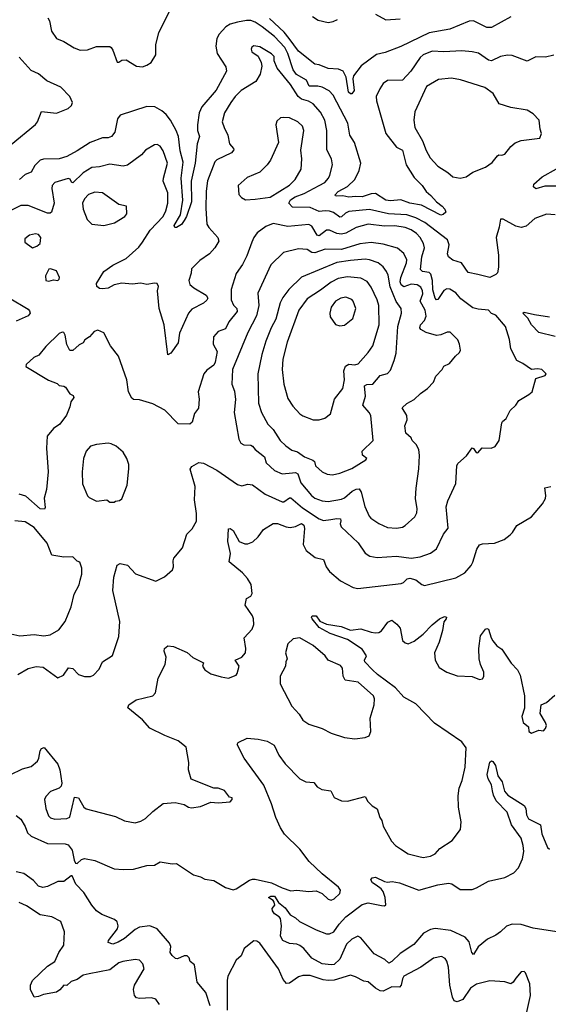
# Model space of a CAD drawing. Extents: x 2056909 to 2160450, y 827444 to 1016825.
# Tile 424 of 501: x 2087068 to 2090628, y 1001565 to 1008203. Entities that reach past the tile are written whole.
import ezdxf

# ---------------------------------------------------------------- set-up
doc = ezdxf.new("R2010")
doc.units = 0

msp = doc.modelspace()

# ---------------------------------------------------------------- linework, layer by layer
at = {"layer": '0CON10XD'}
for points in [[(2087258, 1008215), (2087268.1, 1008195), (2087282.7, 1008125), (2087315, 1008076.9), (2087365.9, 1008055.9), (2087435, 1008013.6), (2087475, 1007996.9), (2087525, 1007998.6), (2087585, 1008021.1), (2087675, 1008021.2), (2087685, 1008016.2), (2087695, 1007996.7), (2087725, 1007916.7), (2087735, 1007916.2), (2087755, 1007930), (2087785, 1007931.2), (2087855, 1007888.9), (2087894.5, 1007884.5), (2087924, 1007895), (2087952.9, 1007915), (2087984.4, 1007965), (2087985.6, 1008035), (2088006.2, 1008115), (2088095.4, 1008295)], [(2090665, 1007964.3), (2090609.5, 1007950.5), (2090545, 1007951.2), (2090485, 1007923.8), (2090385, 1007961.4), (2090354.3, 1007964.3), (2090305, 1007954.4), (2090245, 1007924.5), (2090225, 1007930.5), (2090157.2, 1007977.2), (2090115, 1007985.6), (2090045, 1007991.9), (2089925, 1007985.4), (2089845, 1007989.5), (2089786, 1007965), (2089765, 1007948.6), (2089701.5, 1007855), (2089646, 1007795), (2089545, 1007792.5), (2089515, 1007772), (2089492.5, 1007737.5), (2089469.4, 1007685), (2089470, 1007655), (2089535, 1007436), (2089605, 1007344.4), (2089645, 1007322.5), (2089670.8, 1007225), (2089725, 1007139.4), (2089778.6, 1007085), (2089805.6, 1007045), (2089838, 1007018), (2089874.7, 1006974.7), (2089914.2, 1006945), (2089932, 1006925), (2089938.8, 1006905), (2089920.6, 1006889.4), (2089905, 1006885.3), (2089775, 1006951.8), (2089695, 1006965.8), (2089635, 1006988.8), (2089565, 1006981.1), (2089535, 1006985.4), (2089465, 1007030), (2089435, 1007029.1), (2089375, 1007009.3), (2089330.3, 1007009.7), (2089285, 1007005.3), (2089245, 1007015.3), (2089203, 1007013), (2089194, 1007015), (2089191.9, 1007021.9), (2089213.8, 1007045), (2089275, 1007078.2), (2089326.2, 1007125), (2089355.4, 1007185), (2089364.7, 1007235), (2089323.8, 1007373.8), (2089291.2, 1007425), (2089277.6, 1007505), (2089179.6, 1007695), (2089153, 1007723), (2089105, 1007747.2), (2089075, 1007754.2), (2089016.9, 1007755), (2088999.2, 1007795), (2088932.3, 1007832.3), (2088908.9, 1007865), (2088874.8, 1007975), (2088854.5, 1008015), (2088785, 1008088.5), (2088701.8, 1008155), (2088655, 1008186.5), (2088625, 1008196.5), (2088595, 1008197.8), (2088535, 1008187.1), (2088485, 1008172.2), (2088455.5, 1008155), (2088411.8, 1008105), (2088394.7, 1008075), (2088389.4, 1008025), (2088398.1, 1007975), (2088456, 1007885), (2088461.8, 1007855), (2088391.9, 1007728.1), (2088295.4, 1007615), (2088277.5, 1007575), (2088265.4, 1007495), (2088266.4, 1007455), (2088278.9, 1007415), (2088263.1, 1007365), (2088249.6, 1007235), (2088221.8, 1007115), (2088224.7, 1006975), (2088191.9, 1006875), (2088175, 1006850), (2088156.9, 1006823.1), (2088125, 1006802.5), (2088112.4, 1006802.4), (2088108.1, 1006815), (2088152, 1006888), (2088165.9, 1006985), (2088155.2, 1007134.8), (2088168.3, 1007241.7), (2088148.8, 1007318.8), (2088136.5, 1007415), (2088123, 1007455), (2088084.1, 1007525), (2088055, 1007562.7), (2088025, 1007588.9), (2087978, 1007615), (2087925, 1007617.3), (2087745, 1007558.9), (2087727.1, 1007535), (2087709.1, 1007445), (2087685.3, 1007414.7), (2087665, 1007405.5), (2087625, 1007405.5), (2087542.5, 1007375), (2087455, 1007319.5), (2087385, 1007280.7), (2087335, 1007263.7), (2087228.2, 1007261.8), (2087205.3, 1007254.7), (2087170.7, 1007219.3), (2087145, 1007175.7), (2087105, 1007160), (2087066, 1007125)], [(2090375, 1008222), (2090245, 1008149.5), (2090215, 1008149.6), (2090163.7, 1008173.7), (2090125, 1008194.1), (2090095, 1008193.6), (2089965, 1008139.7), (2089825, 1008114.2), (2089635, 1008022.5), (2089528.5, 1007981.5), (2089472, 1007968), (2089368.8, 1007891.2), (2089315.5, 1007825), (2089312.1, 1007805), (2089320, 1007725), (2089305, 1007703.3), (2089295, 1007703.8), (2089283.5, 1007715), (2089266, 1007816), (2089246, 1007856), (2089215, 1007868.2), (2089145, 1007874.2), (2089085, 1007898.8), (2089055, 1007903.8), (2088945, 1007991.1), (2088883.1, 1008075), (2088849.6, 1008119.6), (2088750.7, 1008210.8)], [(2089040, 1008225), (2089079.3, 1008199.3), (2089145, 1008183.3), (2089179.5, 1008190.5), (2089208.6, 1008205)], [(2089465, 1008239.2), (2089535, 1008201.9), (2089631.5, 1008208.5)], [(2090154.2, 1006485.8), (2090087.9, 1006497.9), (2090044.1, 1006564.1), (2089985, 1006582.5), (2089955, 1006603.8), (2089949.2, 1006625), (2089961.5, 1006685), (2089948.3, 1006718.3), (2089796.6, 1006836.6), (2089735, 1006867.5), (2089675, 1006887.3), (2089552.9, 1006892.9), (2089425, 1006922.6), (2089285, 1006909.7), (2089261.5, 1006898.5), (2089235, 1006872.7), (2089225, 1006871.2), (2089182, 1006902), (2089155, 1006911), (2089125, 1006914.8), (2089085, 1006910.4), (2089025, 1006935.7), (2088905, 1006939.3), (2088880.3, 1006965), (2088892.6, 1006987.4), (2088922.5, 1007007.5), (2088985, 1007032), (2089085, 1007084), (2089122.2, 1007105), (2089146.9, 1007135), (2089157.8, 1007155), (2089174.4, 1007225), (2089166.9, 1007265), (2089137.1, 1007325), (2089136.1, 1007455), (2089123.8, 1007525), (2089095, 1007579.4), (2089045, 1007634.5), (2089013.3, 1007653.3), (2088965, 1007667.5), (2088942.5, 1007685), (2088892.1, 1007765), (2088803.1, 1007875), (2088782, 1007925), (2088780.8, 1007955), (2088765, 1007972), (2088685, 1008020.8), (2088645, 1008026), (2088632.3, 1008017.7), (2088626.7, 1008005), (2088632.5, 1007985), (2088675, 1007956.7), (2088694.1, 1007914.1), (2088698.3, 1007888.3), (2088687.1, 1007835), (2088658.6, 1007785), (2088560, 1007725), (2088518.9, 1007685), (2088491.1, 1007645), (2088446.5, 1007575), (2088432.5, 1007515), (2088444.5, 1007475), (2088470.5, 1007425), (2088480.5, 1007365), (2088507.5, 1007335), (2088509.2, 1007325), (2088493.8, 1007305), (2088395, 1007257.1), (2088382.9, 1007245), (2088333.8, 1007116.2), (2088323.6, 1007046.4), (2088320.8, 1006929.2), (2088329.5, 1006825), (2088342.1, 1006802.1), (2088402.9, 1006735), (2088409.7, 1006710.3), (2088382.5, 1006665), (2088345.8, 1006625), (2088281.7, 1006578.3), (2088226.1, 1006523.9), (2088224, 1006495), (2088207.1, 1006445), (2088215, 1006416.7), (2088240, 1006395), (2088324.2, 1006345), (2088334.4, 1006325), (2088328.4, 1006311.6), (2088305, 1006291.5), (2088228.3, 1006251.7), (2088204.7, 1006225.3), (2088145, 1006088.8), (2088134.5, 1006025.5), (2088085, 1005954), (2088065, 1005942.5), (2088040, 1006145), (2088007.8, 1006255), (2087997.1, 1006375), (2088002.9, 1006405), (2087995, 1006423.8), (2087975, 1006427.5), (2087925, 1006416.7), (2087885, 1006426.4), (2087825, 1006420.6), (2087755, 1006427.5), (2087705, 1006415.6), (2087665, 1006394), (2087625, 1006387.5), (2087605, 1006391.2), (2087586.7, 1006405), (2087586, 1006425), (2087634.3, 1006505), (2087695, 1006548.5), (2087785, 1006591.8), (2087870.9, 1006669.1), (2087895, 1006702.9), (2087946.9, 1006783.1), (2088034, 1006875), (2088052.7, 1006915), (2088065.2, 1006964.8), (2088065.2, 1007035.3), (2088035.3, 1007115), (2088035.9, 1007135), (2088064.4, 1007235), (2088035, 1007318.8), (2088015, 1007351.2), (2087995, 1007362), (2087975, 1007358), (2087915, 1007323.8), (2087887.7, 1007292.3), (2087795, 1007222.9), (2087764.3, 1007215.7), (2087675, 1007228.2), (2087605, 1007210.4), (2087555, 1007206.7), (2087495, 1007171.4), (2087425, 1007103.8), (2087416.7, 1007106.7), (2087407, 1007127), (2087395, 1007132), (2087305, 1007104.2), (2087287.5, 1007085), (2087284.3, 1007065.7), (2087300, 1006965), (2087283.3, 1006905), (2087272.5, 1006897.5), (2087255, 1006897.8), (2087125, 1006950.5), (2087075, 1006950.5), (2086901.4, 1006865)], [(2087009.7, 1007360.3), (2087174.2, 1007495.8), (2087189.1, 1007515), (2087215, 1007583.8), (2087315, 1007572.5), (2087393.8, 1007605), (2087418, 1007625), (2087424.2, 1007645), (2087406.7, 1007685), (2087345, 1007748.5), (2087250.8, 1007790.8), (2087195, 1007838.2), (2087145, 1007861.1), (2087065, 1007949.4)], [(2090035, 1007134.2), (2090075.9, 1007144.1), (2090120, 1007175), (2090205, 1007209.5), (2090250, 1007240), (2090285, 1007285.7), (2090295, 1007292), (2090315, 1007290), (2090335, 1007296.7), (2090375, 1007348.8), (2090405, 1007372), (2090445, 1007388), (2090570, 1007405), (2090582.5, 1007435), (2090573.3, 1007465), (2090567.5, 1007525), (2090525, 1007567.5), (2090485, 1007593.3), (2090375, 1007611.4), (2090296.7, 1007635), (2090257.1, 1007705), (2090200, 1007745), (2090036.5, 1007796.5), (2089975, 1007808.8), (2089889.4, 1007800.6), (2089808.3, 1007751.7), (2089728.2, 1007581.8), (2089721.5, 1007525), (2089729.2, 1007475), (2089780.4, 1007385), (2089805, 1007322), (2089832.5, 1007272.5), (2089885, 1007215.5), (2089951.9, 1007171.9), (2089985, 1007142.9), (2090035, 1007134.2)], [(2088588.3, 1006988.3), (2088655, 1006993.5), (2088755, 1007006.9), (2088885, 1007086.8), (2088923.3, 1007125), (2088964.2, 1007195), (2088968.1, 1007265), (2088962.3, 1007322.3), (2088981.9, 1007455), (2088972.9, 1007485), (2088941.2, 1007515), (2088885, 1007541.4), (2088845, 1007543.8), (2088825, 1007540), (2088800.7, 1007519.3), (2088793.3, 1007495), (2088810, 1007375), (2088757.1, 1007255), (2088735, 1007224.2), (2088685, 1007175.6), (2088600.6, 1007139.4), (2088538.8, 1007085), (2088543.3, 1007025), (2088562.5, 1007005), (2088588.3, 1006988.3)], [(2090695, 1007080.4), (2090605, 1007080.4), (2090545, 1007061.9), (2090528, 1007075), (2090531.2, 1007095), (2090587.4, 1007142.6), (2090682.3, 1007197.7)], [(2087635, 1006814.3), (2087706.6, 1006833.4), (2087776.7, 1006875), (2087788.8, 1006895), (2087787.5, 1006945), (2087735, 1006956.2), (2087625, 1007035.6), (2087575, 1007039.4), (2087531.2, 1007025), (2087505, 1006996), (2087491.1, 1006965), (2087494.5, 1006924.5), (2087522.5, 1006855), (2087555, 1006824), (2087635, 1006814.3)], [(2090675, 1006886.5), (2090615, 1006891.4), (2090537.6, 1006862.4), (2090478.6, 1006811.4), (2090445, 1006800.8), (2090410.2, 1006810.2), (2090325, 1006858.8), (2090305, 1006857.5), (2090298.1, 1006805), (2090277.5, 1006735), (2090292.5, 1006615), (2090292.7, 1006535), (2090285, 1006496.7), (2090275, 1006484.3), (2090235, 1006465.6), (2090154.2, 1006485.8)], [(2087055, 1003788.9), (2087125, 1003828.1), (2087178.2, 1003841.8), (2087227, 1003837), (2087325, 1003766.2), (2087363.8, 1003785), (2087396.4, 1003833.6), (2087425, 1003829.2), (2087465, 1003788.8), (2087504.3, 1003774.3), (2087544.2, 1003774.2), (2087566.2, 1003785), (2087604.2, 1003825), (2087626.9, 1003875), (2087693.6, 1003916.4), (2087736.4, 1004045), (2087741.8, 1004145), (2087694.6, 1004355), (2087701.8, 1004445), (2087724.5, 1004525.5), (2087745, 1004536), (2087795, 1004525.8), (2087847.7, 1004467.7), (2087985, 1004416.7), (2088042.3, 1004447.7), (2088096.2, 1004495), (2088104, 1004515), (2088100.8, 1004555), (2088107.1, 1004572.9), (2088165, 1004642.5), (2088194.5, 1004735.5), (2088228.9, 1004771.1), (2088257.8, 1004822.2), (2088258.8, 1004875), (2088245.9, 1004965), (2088250.4, 1005055), (2088217, 1005173), (2088228.3, 1005191.7), (2088275, 1005217.5), (2088305, 1005214.3), (2088396.1, 1005166.1), (2088535, 1005069.4), (2088565, 1005061.4), (2088605, 1005071.9), (2088635, 1005067.1), (2088721.4, 1005005), (2088835, 1004952.2), (2088847.8, 1004952.2), (2088885, 1004980.6), (2088895, 1004980), (2088972.3, 1004912.3), (2089085, 1004837.2), (2089115, 1004825.9), (2089163.5, 1004833.5), (2089205, 1004840.4), (2089227.6, 1004837.6), (2089231.4, 1004825), (2089226.9, 1004805), (2089233.1, 1004783.1), (2089346.8, 1004676.8), (2089395.5, 1004605.5), (2089426.6, 1004586.6), (2089475, 1004578.1), (2089605, 1004585.6), (2089705, 1004572.3), (2089765, 1004582.7), (2089835, 1004605.5), (2089875.6, 1004635), (2089923.3, 1004735), (2089952.9, 1004775), (2089941.1, 1004918.9), (2089951.4, 1004958.6), (2090004.2, 1005075.8), (2090012, 1005195), (2090019.5, 1005210.5), (2090077.7, 1005262.3), (2090115, 1005316.7), (2090125, 1005312.5), (2090142.5, 1005285), (2090153.6, 1005283.6), (2090182.7, 1005317.3), (2090243.9, 1005313.9), (2090270, 1005325), (2090297.5, 1005365), (2090314, 1005485), (2090320, 1005495), (2090343.3, 1005515), (2090371.9, 1005568.1), (2090410, 1005605), (2090428.8, 1005635), (2090497.5, 1005675), (2090520, 1005695), (2090543.3, 1005785), (2090607.5, 1005805), (2090613.3, 1005815), (2090584.1, 1005844.1), (2090555, 1005848.8), (2090514.1, 1005844.1), (2090457.5, 1005885), (2090415, 1005906.2), (2090375, 1005983.3), (2090366.9, 1006046.9), (2090339.5, 1006135), (2090275, 1006211.2), (2090245, 1006221.4), (2090224.4, 1006244.4), (2090155, 1006250.9), (2090120.8, 1006260.8), (2090039.9, 1006319.9), (2090005, 1006362.5), (2089965, 1006386.4), (2089945, 1006387.3), (2089925, 1006376.5), (2089885, 1006317.1), (2089875, 1006314.3), (2089865, 1006326.2), (2089851, 1006381), (2089848.7, 1006445), (2089837.7, 1006487.8), (2089825, 1006499.1), (2089780, 1006505), (2089767.7, 1006517.7), (2089775.2, 1006605), (2089793.4, 1006665), (2089786.5, 1006695), (2089764.7, 1006735), (2089740.5, 1006760.5), (2089705, 1006786.1), (2089665, 1006801), (2089595, 1006812.2), (2089525, 1006810.2), (2089415, 1006823.2), (2089335, 1006802.7), (2089265, 1006763.8), (2089235, 1006756.2), (2089205, 1006761.9), (2089155, 1006783.9), (2089135, 1006784.6), (2089085, 1006746.7), (2089071.2, 1006751.2), (2089035, 1006810), (2089015, 1006821.8), (2088875, 1006808.5), (2088775, 1006829.2), (2088725, 1006808.9), (2088667.1, 1006765), (2088644.4, 1006735), (2088632, 1006702), (2088598.9, 1006611.1), (2088567.9, 1006552.1), (2088525, 1006491.2), (2088492.7, 1006385), (2088491.2, 1006315), (2088508.2, 1006278.2), (2088531.1, 1006255), (2088532.9, 1006235), (2088475.5, 1006165), (2088455, 1006118.6), (2088405, 1006101.9), (2088372.2, 1006065), (2088371.2, 1006015), (2088397.9, 1005965), (2088385, 1005893.3), (2088375, 1005873.1), (2088328.9, 1005841.1), (2088308.6, 1005815), (2088271.1, 1005695), (2088276.7, 1005645), (2088271.2, 1005585), (2088245, 1005547.5), (2088230.5, 1005489.5), (2088215, 1005476.7), (2088135, 1005478.8), (2088045, 1005569.4), (2087965, 1005613.8), (2087875, 1005640), (2087835, 1005642.9), (2087822.4, 1005652.4), (2087801.8, 1005695), (2087790, 1005775), (2087733.8, 1005935), (2087679.2, 1006005), (2087635, 1006091.2), (2087595, 1006108.8), (2087569.3, 1006100.7), (2087537.5, 1006065), (2087507.5, 1006045), (2087496.4, 1006023.6), (2087469.3, 1006010.7), (2087425, 1005972.5), (2087405, 1005972.5), (2087385, 1006012.5), (2087374.2, 1006075), (2087365, 1006093.3), (2087355, 1006096.7), (2087335, 1006086.7), (2087245, 1005998.8), (2087197.7, 1005942.3), (2087163.9, 1005926.1), (2087111.7, 1005878.3), (2087110, 1005865), (2087262.3, 1005772.3), (2087320.7, 1005750.7), (2087335, 1005737.5), (2087365, 1005733.3), (2087376.7, 1005725), (2087405, 1005680), (2087429.3, 1005669.3), (2087432.5, 1005655), (2087413, 1005627), (2087406.4, 1005593.6), (2087383.2, 1005536.8), (2087337.5, 1005475), (2087295, 1005446), (2087254, 1005395), (2087249.4, 1005315), (2087260.5, 1005155), (2087249.1, 1005035), (2087233.4, 1004976.6), (2087238.8, 1004915), (2087235, 1004903.3), (2087205, 1004905.6), (2087110, 1004990), (2087065, 1005004.5)], [(2087155, 1006664), (2087182.5, 1006675), (2087205.9, 1006694.1), (2087210, 1006735), (2087195.4, 1006755.4), (2087175, 1006758.6), (2087135, 1006750), (2087103.8, 1006725), (2087102.7, 1006702.7), (2087155, 1006664)], [(2089604.6, 1004775.4), (2089645, 1004781.5), (2089665, 1004792.9), (2089728.7, 1004851.3), (2089741.7, 1004878.3), (2089745.6, 1004905), (2089734.5, 1004975), (2089737.3, 1005045), (2089755.6, 1005174.4), (2089760.5, 1005265), (2089755.5, 1005305), (2089738.6, 1005338.6), (2089712, 1005365), (2089704, 1005385), (2089668.6, 1005415), (2089660.8, 1005465), (2089676.9, 1005505), (2089675.7, 1005535), (2089644.2, 1005585.8), (2089676.2, 1005615), (2089725, 1005642.5), (2089766.6, 1005683.4), (2089815, 1005716.2), (2089855, 1005760), (2089871.2, 1005798.8), (2089912.5, 1005845), (2089923.6, 1005866.4), (2089962.5, 1005885), (2090002.5, 1005935), (2090030.5, 1005959.5), (2090036, 1005975), (2090030.8, 1006015), (2090018.6, 1006045), (2089967, 1006097), (2089946, 1006096), (2089905, 1006078.9), (2089875, 1006074.5), (2089805.8, 1006095), (2089770.6, 1006115), (2089763.3, 1006125), (2089766.7, 1006145), (2089794.7, 1006175.3), (2089805.3, 1006205), (2089799.2, 1006245), (2089765.2, 1006305), (2089782, 1006355), (2089781.4, 1006375), (2089769.1, 1006399.1), (2089744, 1006415), (2089705, 1006418.8), (2089655, 1006402.7), (2089636.2, 1006416.2), (2089631.4, 1006435), (2089634.8, 1006465), (2089673.5, 1006563.5), (2089675.4, 1006585), (2089656, 1006626), (2089611.7, 1006661.7), (2089515, 1006690), (2089435, 1006700.6), (2089358.8, 1006691.2), (2089236, 1006654), (2089125, 1006654.7), (2089055, 1006630.7), (2089035, 1006632.4), (2089003.4, 1006653.4), (2088945, 1006657.9), (2088845, 1006633.1), (2088760.4, 1006549.6), (2088671.4, 1006358.6), (2088677.7, 1006275), (2088662.7, 1006207.3), (2088605, 1006094.2), (2088502, 1005845), (2088497.8, 1005745), (2088515, 1005697.5), (2088521.3, 1005641.3), (2088512.5, 1005555), (2088544.3, 1005375), (2088557.3, 1005347.3), (2088577, 1005337), (2088624.4, 1005334.4), (2088635, 1005328), (2088654.4, 1005305), (2088717.5, 1005255), (2088728.1, 1005215), (2088785, 1005164.5), (2088835, 1005141.2), (2088905, 1005148.6), (2088925, 1005149.3), (2088940.4, 1005140.4), (2088961.2, 1005081.2), (2089033.5, 1004995), (2089055, 1004977.9), (2089105, 1004960.4), (2089145, 1004955.4), (2089235, 1004970.7), (2089255, 1004979.6), (2089306.4, 1005023.6), (2089335, 1005038.2), (2089355, 1005039.5), (2089367.8, 1005017.8), (2089391.8, 1004921.8), (2089422.7, 1004855), (2089433.5, 1004843.5), (2089485.8, 1004805.8), (2089545, 1004780.4), (2089604.6, 1004775.4)], [(2089175, 1005134.4), (2089223.3, 1005145), (2089305, 1005176.7), (2089398.8, 1005235), (2089405.8, 1005245.8), (2089377.7, 1005267.7), (2089374, 1005295), (2089447.8, 1005365), (2089432.5, 1005535), (2089422.5, 1005555), (2089379.5, 1005605), (2089397.7, 1005665), (2089390, 1005735), (2089405, 1005742.7), (2089445.6, 1005745), (2089495, 1005803.5), (2089545, 1005818.1), (2089565, 1005841.2), (2089590.5, 1005905), (2089602.5, 1005955), (2089614.8, 1006135.2), (2089640.5, 1006225), (2089638.1, 1006255), (2089603.6, 1006303.6), (2089562, 1006402), (2089549.4, 1006479.4), (2089539.2, 1006505), (2089516.3, 1006536.3), (2089483.3, 1006563.3), (2089423.3, 1006585), (2089395, 1006588.4), (2089295, 1006580.5), (2089205, 1006565.2), (2088965, 1006467.5), (2088879.6, 1006385), (2088839.4, 1006330.6), (2088822, 1006295), (2088793.4, 1006185), (2088762, 1006125), (2088726.7, 1006035), (2088699.3, 1005945), (2088672.3, 1005815), (2088676.9, 1005616.9), (2088697.3, 1005555), (2088738.6, 1005475), (2088775, 1005439.2), (2088823.1, 1005365), (2088860.2, 1005330.2), (2088901.9, 1005301.9), (2088939.2, 1005289.2), (2088985.7, 1005255), (2089043, 1005233), (2089054, 1005225), (2089059.2, 1005195), (2089105, 1005154.3), (2089138.3, 1005138.3), (2089175, 1005134.4)], [(2087265, 1006440), (2087295, 1006450), (2087325, 1006444), (2087335, 1006452.5), (2087335.7, 1006465), (2087315, 1006510), (2087275, 1006523.3), (2087265, 1006520), (2087242, 1006475), (2087243.3, 1006445), (2087265, 1006440)], [(2089085, 1005504.3), (2089124.2, 1005515.8), (2089162, 1005545), (2089187.3, 1005645), (2089243.9, 1005716.1), (2089255.4, 1005774.6), (2089250, 1005835), (2089261.8, 1005868.2), (2089285, 1005881.2), (2089325, 1005876.4), (2089346.6, 1005883.4), (2089415, 1005959.2), (2089445.6, 1006005), (2089487.9, 1006145), (2089486.6, 1006275), (2089475, 1006314.2), (2089435, 1006399.2), (2089408.4, 1006438.4), (2089365, 1006459.2), (2089275, 1006469.7), (2089212.1, 1006457.9), (2089166, 1006434), (2089095, 1006378.4), (2089005, 1006322.1), (2088948.8, 1006245), (2088870.4, 1006029.6), (2088840.4, 1005915), (2088835.6, 1005845), (2088847.3, 1005745), (2088875, 1005648.8), (2088907, 1005597), (2088955, 1005545.7), (2088975, 1005531.9), (2089044.5, 1005504.5), (2089085, 1005504.3)], [(2086998.3, 1006328.3), (2087125, 1006251.4), (2087135, 1006240), (2087137.8, 1006225), (2087125, 1006207.1), (2087045, 1006170.6)], [(2089225, 1006139.2), (2089255, 1006143.1), (2089311.4, 1006188.6), (2089331.8, 1006255), (2089315, 1006305.7), (2089305, 1006316.5), (2089265, 1006332.7), (2089230, 1006325), (2089195.6, 1006305), (2089165.6, 1006264.4), (2089157.1, 1006225), (2089159.7, 1006199.7), (2089195, 1006148.8), (2089225, 1006139.2)], [(2090675, 1006067.5), (2090564.4, 1006095), (2090514, 1006145), (2090490.8, 1006190.8), (2090457.5, 1006225), (2090465, 1006230), (2090534.4, 1006214.4), (2090635, 1006200)], [(2087705, 1004950), (2087713, 1004957), (2087739.5, 1004960.5), (2087755, 1004973.3), (2087792.9, 1005065), (2087804.2, 1005174.2), (2087802.5, 1005205), (2087790.6, 1005245), (2087765, 1005288.1), (2087717.6, 1005327.6), (2087685, 1005344.3), (2087665, 1005348.6), (2087585, 1005338.6), (2087545, 1005327.1), (2087516, 1005295), (2087498.6, 1005245), (2087488, 1005155), (2087490.8, 1005075), (2087524.1, 1004994.1), (2087535, 1004982.5), (2087585, 1004957.5), (2087655, 1004966.7), (2087675, 1004950), (2087705, 1004950)], [(2087005, 1003112), (2087087.9, 1003152.1), (2087145, 1003168.6), (2087187.1, 1003205), (2087196.9, 1003225), (2087205.8, 1003275), (2087215, 1003288.8), (2087234, 1003296), (2087325, 1003183.3), (2087338.1, 1003145), (2087351.4, 1003055), (2087347.5, 1003035), (2087335, 1003022.9), (2087275, 1002999.2), (2087243.2, 1002966.8), (2087234.2, 1002945), (2087243.1, 1002885), (2087262, 1002835), (2087275, 1002822), (2087305, 1002812.5), (2087385, 1002816.9), (2087405, 1002827.5), (2087437.5, 1002962.5), (2087465, 1002958), (2087500.8, 1002895), (2087515, 1002884), (2087712.3, 1002832.3), (2087775, 1002801.2), (2087845, 1002788.8), (2087885, 1002800), (2087915, 1002818), (2087965, 1002866.2), (2088035, 1002918.8), (2088115, 1002926.7), (2088175, 1002913.3), (2088205, 1002893.8), (2088225, 1002890), (2088285, 1002898.8), (2088355, 1002927.5), (2088405, 1002923.3), (2088485, 1002930), (2088500, 1002945), (2088498.3, 1002958.3), (2088481.7, 1002961.7), (2088446.4, 1003006.4), (2088405, 1003023.3), (2088375, 1003022.5), (2088223.6, 1003083.6), (2088205.8, 1003145), (2088206.9, 1003195), (2088189.3, 1003299.3), (2088135, 1003340.6), (2088045, 1003376.9), (2087945, 1003426.9), (2087895, 1003482.5), (2087796.7, 1003565), (2087802.5, 1003585), (2087852.1, 1003617.9), (2087965, 1003643.8), (2087983.3, 1003665), (2088000, 1003765), (2088047.5, 1003855), (2088054, 1003905), (2088041.2, 1003945), (2088043.3, 1003965), (2088065, 1003981.2), (2088105, 1003978), (2088195, 1003936.2), (2088235, 1003904), (2088306.4, 1003866.4), (2088298.8, 1003845), (2088315, 1003820), (2088355, 1003794), (2088425, 1003773.3), (2088475, 1003763.3), (2088525, 1003783.8), (2088533.3, 1003795), (2088546.2, 1003845), (2088520, 1003885), (2088564.5, 1003905.5), (2088588, 1003935), (2088590.8, 1003965), (2088580, 1004035), (2088633.8, 1004095), (2088644, 1004125), (2088643.8, 1004165), (2088636, 1004185), (2088586.7, 1004255), (2088595, 1004300), (2088625, 1004317.5), (2088633.3, 1004335), (2088626, 1004395), (2088602.5, 1004435), (2088569.2, 1004475), (2088478.9, 1004548.9), (2088486.9, 1004605), (2088469.5, 1004685), (2088475, 1004770), (2088485, 1004772.5), (2088505, 1004758.8), (2088545.7, 1004685.7), (2088585, 1004670), (2088605, 1004668.8), (2088637.3, 1004682.7), (2088675, 1004716.7), (2088710, 1004765), (2088775, 1004805.7), (2088805, 1004806.9), (2088863.6, 1004783.6), (2088889.4, 1004779.4), (2088925, 1004785.5), (2088966.2, 1004806.2), (2088982.7, 1004795), (2088987.2, 1004772.8), (2088978.1, 1004665), (2088998, 1004625), (2089057.6, 1004577.6), (2089113, 1004563), (2089132.9, 1004515), (2089155, 1004482), (2089229.3, 1004419.3), (2089315, 1004375.7), (2089345, 1004368.1), (2089637.2, 1004402.8), (2089652.2, 1004407.8), (2089676.5, 1004433.5), (2089695, 1004437.8), (2089735, 1004426.5), (2089775.5, 1004395.5), (2089795, 1004388.1), (2090005, 1004440), (2090067, 1004473), (2090107.6, 1004522.4), (2090120, 1004545), (2090145.7, 1004634.3), (2090165, 1004663.3), (2090185, 1004670), (2090265, 1004673.8), (2090330.7, 1004699.3), (2090370.7, 1004729.3), (2090387.5, 1004745), (2090415, 1004792.5), (2090515, 1004851.2), (2090589.8, 1004940.2), (2090608.1, 1004975), (2090611.4, 1004995), (2090604.1, 1005045.9), (2090645, 1005056)], [(2086947.1, 1004077.1), (2087068.8, 1004048.8), (2087165, 1004057.5), (2087230.9, 1004049.1), (2087272.9, 1004057.1), (2087330.9, 1004089.1), (2087375, 1004146.7), (2087414.8, 1004245), (2087435, 1004330), (2087467.9, 1004392.1), (2087475.8, 1004424.2), (2087486, 1004465), (2087486.2, 1004505), (2087472.5, 1004545), (2087455, 1004553.3), (2087425, 1004582), (2087365, 1004578.8), (2087285, 1004594), (2087253.9, 1004673.9), (2087165, 1004778.9), (2087105, 1004817.8), (2087035, 1004824.4)], [(2087045, 1002838), (2087075, 1002814.3), (2087104.7, 1002765), (2087121.1, 1002721.1), (2087145, 1002697.9), (2087255, 1002649.7), (2087375, 1002647.7), (2087395, 1002639.4), (2087420.5, 1002605), (2087435, 1002537.5), (2087445, 1002516.7), (2087455, 1002514.3), (2087485, 1002542.5), (2087505, 1002549.4), (2087574.7, 1002534.7), (2087705, 1002479.2), (2087764.4, 1002474.4), (2087835, 1002476.4), (2087925, 1002501.4), (2087975, 1002504.2), (2088015, 1002525.8), (2088095, 1002512.5), (2088125, 1002515.7), (2088237.6, 1002437.6), (2088285, 1002425.7), (2088315, 1002408), (2088375, 1002399.2), (2088455, 1002353.1), (2088505, 1002338.1), (2088525, 1002343.6), (2088615, 1002402.2), (2088635, 1002410), (2088655, 1002409.4), (2088765, 1002385.3), (2088835, 1002349.6), (2088895, 1002330), (2088935, 1002335.7), (2089015, 1002326.2), (2089065, 1002330), (2089105, 1002312.5), (2089145, 1002273.3), (2089165, 1002266.7), (2089185, 1002276.7), (2089225, 1002313.3), (2089228, 1002335), (2089216.2, 1002355), (2089105, 1002444), (2089017.6, 1002527.6), (2088955, 1002610.5), (2088851.8, 1002711.8), (2088824, 1002755), (2088793.4, 1002825), (2088764.1, 1002915.9), (2088713, 1003043), (2088580.8, 1003225), (2088533, 1003317), (2088539.3, 1003330.7), (2088600.5, 1003359.5), (2088673.6, 1003353.6), (2088735, 1003340), (2088781.7, 1003311.7), (2088814.3, 1003244.3), (2088855.7, 1003185.7), (2088955, 1003086.2), (2088995.8, 1003065.8), (2089049.5, 1003059.5), (2089070.5, 1003030.5), (2089102.7, 1003012.7), (2089164.2, 1003004.2), (2089185, 1002960), (2089235, 1002936.7), (2089275.9, 1002934.1), (2089395.7, 1002965.7), (2089412.3, 1002932.3), (2089442.7, 1002902.7), (2089475, 1002883.3), (2089494, 1002825), (2089507.5, 1002805), (2089516, 1002766), (2089571.2, 1002665), (2089600, 1002635), (2089632.5, 1002612.5), (2089685, 1002580.6), (2089755, 1002561.4), (2089785, 1002556), (2089835.8, 1002564.2), (2089865, 1002578.8), (2089897.5, 1002615), (2089979.7, 1002670.3), (2090035.8, 1002744.2), (2090041.2, 1002795), (2090023.8, 1002895), (2090021.7, 1002971.7), (2090028, 1003022), (2090048.8, 1003075), (2090067.1, 1003165), (2090075.8, 1003294.2), (2090046, 1003335), (2089860.6, 1003460.6), (2089735, 1003590.9), (2089655, 1003636), (2089599.2, 1003699.2), (2089477.6, 1003787.6), (2089445, 1003821.1), (2089393.1, 1003875), (2089391.1, 1003885), (2089403.2, 1003915), (2089375, 1003958.5), (2089275, 1004024.6), (2089160, 1004065), (2089086, 1004105), (2089036.9, 1004165), (2089032.5, 1004175), (2089037, 1004183), (2089065, 1004183.1), (2089088.6, 1004148.6), (2089135, 1004127.5), (2089232.3, 1004112.3), (2089295, 1004087.1), (2089365, 1004095.5), (2089435, 1004073.5), (2089465, 1004070), (2089487.8, 1004072.2), (2089505, 1004082), (2089548.3, 1004141.7), (2089575, 1004154.2), (2089608.7, 1004128.7), (2089630.3, 1004100.3), (2089646.9, 1004016.9), (2089665, 1004002), (2089685, 1003996.2), (2089725, 1004013.1), (2089785, 1004059.4), (2089846, 1004124), (2089895, 1004164.3), (2089929.1, 1004179.1), (2089943.3, 1004175), (2089939.2, 1004165)], [(2089939.2, 1004165), (2089925.5, 1004144.5), (2089915.6, 1004085), (2089892.6, 1004007.4), (2089862.5, 1003935), (2089866.1, 1003886.1), (2089892.5, 1003835), (2089944.1, 1003804.1), (2090015, 1003780), (2090115, 1003776.2), (2090165, 1003754), (2090185, 1003760), (2090193.3, 1003775), (2090193.8, 1003805), (2090171.2, 1003855), (2090162, 1003895), (2090159.2, 1003965), (2090170.9, 1004049.1), (2090205.9, 1004094.1), (2090215, 1004098.8), (2090225, 1004093.8), (2090242.2, 1004035), (2090254.3, 1004015), (2090282.4, 1003982.4), (2090315, 1003958.8), (2090378.1, 1003865), (2090420.2, 1003820.2), (2090438.5, 1003785), (2090468, 1003645), (2090468.3, 1003561.7), (2090448.8, 1003505), (2090458.8, 1003465), (2090493.8, 1003435), (2090497.5, 1003405), (2090515, 1003393.3), (2090565, 1003413.3), (2090595, 1003410), (2090610, 1003425), (2090616.7, 1003445), (2090610, 1003465), (2090572.5, 1003525), (2090580, 1003585), (2090615, 1003600), (2090671.2, 1003648.8)], [(2089325, 1003355.7), (2089395, 1003363.3), (2089422.5, 1003375), (2089433.3, 1003405), (2089428, 1003495), (2089455.8, 1003585), (2089458, 1003625), (2089450, 1003645), (2089347.7, 1003737.7), (2089260.7, 1003750.7), (2089247.2, 1003777.2), (2089241.4, 1003831.4), (2089228.7, 1003848.7), (2089145.8, 1003885), (2089125.8, 1003915), (2089045, 1003984.5), (2088955, 1004036.9), (2088910.3, 1004029.7), (2088874, 1003995), (2088858.6, 1003935), (2088870, 1003895), (2088860.8, 1003875), (2088859.2, 1003845), (2088822.3, 1003777.7), (2088821.8, 1003725), (2088900.5, 1003575), (2088950.3, 1003520.3), (2088975, 1003480), (2089015, 1003454.4), (2089106, 1003425), (2089165, 1003393.6), (2089255, 1003362.9), (2089325, 1003355.7)], [(2090685, 1002053.3), (2090525, 1002079.5), (2090445, 1002103.9), (2090383.8, 1002106.2), (2090346.8, 1002093.2), (2090306.5, 1002053.5), (2090275, 1002032.5), (2090217.5, 1002005), (2090155, 1001952.9), (2090125, 1001902), (2090112.2, 1001915), (2090095.7, 1001985.7), (2090068.9, 1002018.9), (2089971.9, 1002061.9), (2089865, 1002076.6), (2089835, 1002070.2), (2089787.1, 1002045), (2089722.5, 1001967.5), (2089631.2, 1001908.8), (2089575, 1001853.8), (2089555, 1001843.6), (2089526.4, 1001866.4), (2089455, 1001904.8), (2089365, 1002012.5), (2089345, 1002024.5), (2089305, 1002004.6), (2089268.7, 1001971.3), (2089225, 1001870.5), (2089185, 1001834.6), (2089165, 1001830.4), (2089105, 1001838.9), (2089036.5, 1001876.5), (2088981.2, 1001941.2), (2088955, 1001962), (2088935, 1001971.2), (2088885, 1001976.2), (2088840, 1001995), (2088824.3, 1002025), (2088832, 1002095), (2088824, 1002144), (2088816.1, 1002156.1), (2088783.8, 1002175), (2088770, 1002195), (2088768.3, 1002211.7), (2088786.4, 1002233.6), (2088781.2, 1002255), (2088775.7, 1002265.7), (2088743.3, 1002285), (2088760, 1002295), (2088785, 1002295.3), (2088811.7, 1002251.7), (2088855, 1002215.6), (2088889.1, 1002169.1), (2088925, 1002148.1), (2088952.5, 1002122.5), (2089065, 1002066.5), (2089135, 1002040.5), (2089155, 1002040), (2089184.2, 1002055), (2089218.5, 1002105), (2089263.9, 1002155), (2089375, 1002237.8), (2089415, 1002248.6), (2089505, 1002230.5), (2089525, 1002229.2), (2089533.8, 1002235), (2089530, 1002285), (2089516.2, 1002326.2), (2089503.5, 1002343.5), (2089469, 1002369), (2089443.1, 1002385), (2089432, 1002405), (2089442.6, 1002417.4), (2089465, 1002422.9), (2089525, 1002392.2), (2089545, 1002388), (2089576.7, 1002393.3), (2089625, 1002384), (2089755, 1002335.6), (2089885, 1002370), (2089955, 1002381.2), (2089977.6, 1002377.6), (2090035, 1002340), (2090115, 1002339.6), (2090145, 1002350), (2090224.2, 1002395.8), (2090335, 1002419.5), (2090395, 1002452.5), (2090426.4, 1002485), (2090454.7, 1002545.3), (2090464.2, 1002595), (2090459.8, 1002635), (2090444.7, 1002685), (2090379.7, 1002775), (2090351.2, 1002861.2), (2090277, 1002937), (2090258.2, 1002975), (2090252.6, 1003005), (2090246.4, 1003045), (2090222.4, 1003085), (2090215.3, 1003115), (2090235, 1003196.7), (2090245, 1003206.7), (2090255, 1003202), (2090272.2, 1003175), (2090289.2, 1003105), (2090316.5, 1003065), (2090332, 1003002), (2090354.7, 1002974.7), (2090465.1, 1002905.1), (2090476.9, 1002885), (2090482.3, 1002842.3), (2090495, 1002816.7), (2090575, 1002776), (2090583.6, 1002715), (2090622.6, 1002622.6), (2090635, 1002610.8)], [(2088351.1, 1001555), (2088322.5, 1001645), (2088264, 1001715), (2088245, 1001832), (2088216.2, 1001855), (2088209.7, 1001879.7), (2088195, 1001892.5), (2088175, 1001891.1), (2088131.7, 1001871.7), (2088117.5, 1001875), (2088094.5, 1001894.5), (2088082.2, 1001915), (2088085.5, 1001955), (2088077.9, 1001977.9), (2087993.1, 1002073.1), (2087945, 1002094.5), (2087875.3, 1002084.7), (2087845, 1002070), (2087775, 1002008.9), (2087730.8, 1001985), (2087695, 1001971.2), (2087665, 1001982.5), (2087666.7, 1001995), (2087727.7, 1002075), (2087732.3, 1002095), (2087725, 1002120.8), (2087707, 1002137), (2087621.1, 1002171.1), (2087585, 1002194.6), (2087553, 1002233), (2087499.6, 1002319.6), (2087447.3, 1002375), (2087420.6, 1002430.6), (2087415, 1002431.9), (2087365, 1002394.3), (2087325, 1002392.5), (2087255, 1002359.4), (2087225, 1002352.5), (2087195, 1002362.9), (2087160.2, 1002400.2), (2087095, 1002448.1), (2087045, 1002459.5)], [(2088010, 1001565), (2087985, 1001600), (2087955, 1001610), (2087875, 1001604), (2087855, 1001610), (2087840.8, 1001625), (2087834.4, 1001664.4), (2087841.9, 1001695), (2087905.4, 1001805), (2087898, 1001838), (2087875, 1001864), (2087845, 1001867.1), (2087762.5, 1001855), (2087735, 1001845.6), (2087675, 1001797.5), (2087535, 1001771.8), (2087495, 1001761.3), (2087455, 1001732.1), (2087415, 1001719.6), (2087385, 1001692.5), (2087365, 1001694), (2087337.6, 1001662.4), (2087315, 1001646.8), (2087227.8, 1001632.2), (2087195, 1001617.1), (2087165, 1001613.3), (2087140.5, 1001665), (2087141.5, 1001695), (2087154.4, 1001725), (2087255, 1001821.5), (2087305.7, 1001855), (2087331.4, 1001915), (2087365.7, 1001965), (2087370.9, 1002055), (2087345, 1002123.8), (2087285, 1002156.2), (2087205, 1002167.5), (2087115, 1002230), (2087065, 1002252.2)], [(2090475.7, 1001484.3), (2090508.2, 1001625), (2090502.7, 1001702.7), (2090475, 1001777.5), (2090465, 1001787.5), (2090445, 1001783.3), (2090408.3, 1001741.7), (2090392.5, 1001715), (2090375, 1001703.3), (2090335, 1001717.5), (2090235, 1001724.3), (2090145, 1001701.1), (2090105, 1001674.3), (2090051.9, 1001598.1), (2090015, 1001581.5), (2089995, 1001588.6), (2089983.5, 1001613.5), (2089966, 1001695), (2089955.5, 1001815), (2089945.5, 1001855.5), (2089933.3, 1001875), (2089907.7, 1001887.7), (2089854.3, 1001875.7), (2089770, 1001815), (2089655.7, 1001754.3), (2089645, 1001737.5), (2089636.2, 1001693.8), (2089625, 1001680), (2089575, 1001682.1), (2089515, 1001654.4), (2089495, 1001655.7), (2089465, 1001673.1), (2089415, 1001716), (2089385, 1001721.2), (2089330.7, 1001750.7), (2089295, 1001761.4), (2089185, 1001728.4), (2089144.7, 1001725.3), (2089111, 1001731), (2089025, 1001758.7), (2088975, 1001760), (2088945, 1001750.5), (2088885, 1001707.1), (2088865, 1001706), (2088841.7, 1001731.7), (2088810.9, 1001805), (2088685, 1001977.5), (2088665, 1001990.8), (2088645, 1001992.5), (2088579.3, 1001940.7), (2088558.7, 1001891.3), (2088525, 1001862), (2088470.5, 1001755), (2088464.5, 1001725), (2088466.4, 1001525)]]:
    msp.add_lwpolyline(points, dxfattribs=at)

doc.saveas('drawing.dxf')
